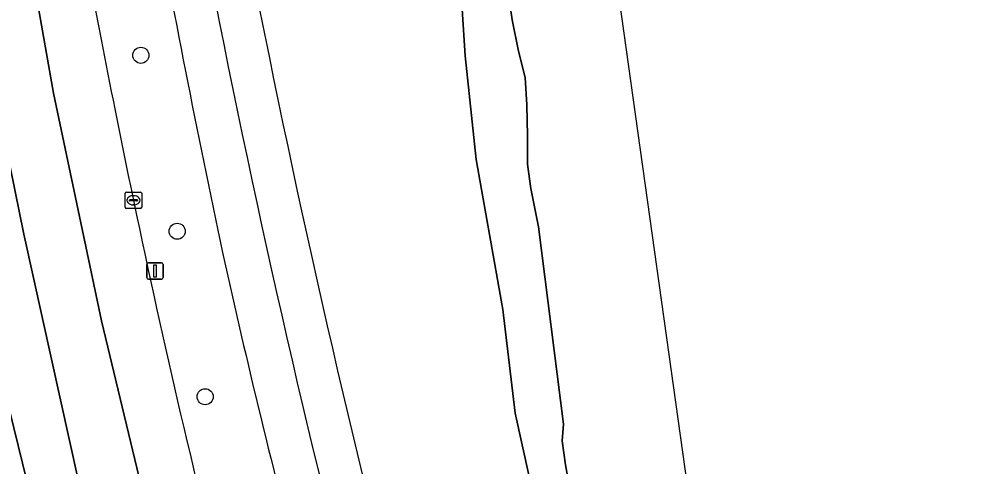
# Model space of a CAD drawing. Extents: x 158031 to 159244, y 380104 to 381214.
# Drawn here: x 159020.8 to 159078.5, y 381151.4 to 381178.6 of the extents above; entities that cross this region are included whole.
import ezdxf

# ---------------------------------------------------------------- set-up
doc = ezdxf.new("R2010")
doc.units = 0
for name, color, linetype in [('IMGEO_Berm_groen', 7, 'Continuous'), ('IMGEO_Boom', 7, 'Continuous'), ('IMGEO_Fietspad_gesloten', 7, 'Continuous'), ('IMGEO_Kolk', 7, 'Continuous'), ('IMGEO_Lichtmast', 7, 'Continuous'), ('IMGEO_Oever', 7, 'Continuous'), ('IMGEO_Rijbaan_regionaal_gesloten', 7, 'Continuous'), ('IMGEO_Voetpad_open', 7, 'Continuous'), ('IMGEO_Waterloop', 7, 'Continuous')]:
    doc.layers.add(name, color=color, linetype=linetype)

msp = doc.modelspace()

# ---------------------------------------------------------------- linework, layer by layer
at = {"layer": 'IMGEO_Berm_groen'}
for points in [[(159048.599, 381170.091), (159047.933, 381176.398), (159047.758, 381179.237), (159048.163, 381179.27), (159044.868, 381202.608), (159044.845, 381203.684)], [(159048.78, 381133.1), (159053.831, 381136.397), (159053.232, 381137.381), (159051.001, 381138.178), (159051.125, 381138.526), (159053.181, 381137.792), (159054.488, 381138.664), (159054.087, 381141.073), (159053.76, 381142.825), (159052.69, 381146.959), (159050.987, 381154.652), (159050.224, 381160.975), (159048.599, 381170.091)], [(159024.785, 381136.239), (159019.94, 381155.999)]]:
    msp.add_lwpolyline(points, dxfattribs=at)
for centre, radius, start, end in [((159710.021, 381313.155), 687.748, 189.956364, 193.685797), ((159522.214, 381273.767), 505.688, 189.52971, 191.47367), ((159812.902, 381329.351), 796.968, 190.324356, 191.943191), ((159585.259, 381283.816), 569.478, 191.20279, 193.86422), ((159506.051, 381268.678), 484.221, 192.43312, 194.86617)]:
    msp.add_arc(centre, radius, start, end, dxfattribs=at)
at = {"layer": 'IMGEO_Boom'}
for centre in [(159028.215, 381176.431), (159030.425, 381165.724), (159032.125, 381155.66)]:
    msp.add_circle(centre, 0.489, dxfattribs=at)
at = {"layer": 'IMGEO_Fietspad_gesloten'}
for centre, radius, start, end in [((159688.515, 381308.585), 668.317, 189.898595, 193.755516), ((159812.902, 381329.351), 796.968, 190.324356, 191.943191), ((159506.051, 381268.678), 484.221, 192.43312, 194.86617)]:
    msp.add_arc(centre, radius, start, end, dxfattribs=at)
at = {"layer": 'IMGEO_Kolk'}
for p, q in [((159027.264, 381167.184), (159027.264, 381168.036)), ((159027.339, 381168.11), (159028.191, 381168.11)), ((159027.752, 381167.89), (159027.777, 381167.89)), ((159028.265, 381168.036), (159028.265, 381167.184)), ((159027.523, 381167.604), (159027.523, 381167.616)), ((159027.961, 381167.567), (159027.563, 381167.567)), ((159027.566, 381167.653), (159027.964, 381167.653)), ((159027.775, 381167.33), (159027.75, 381167.33)), ((159028.007, 381167.616), (159028.007, 381167.604)), ((159028.191, 381167.11), (159027.339, 381167.11))]:
    msp.add_line(p, q, dxfattribs=at)
for points in [[(159027.264, 381167.184), (159027.264, 381168.036)], [(159027.339, 381168.11), (159028.191, 381168.11)], [(159028.265, 381168.036), (159028.265, 381167.184)], [(159028.191, 381167.11), (159027.339, 381167.11)]]:
    msp.add_lwpolyline(points, dxfattribs=at)
for centre, radius, start, end in [((159027.341, 381168.034), 0.0765, 91.55205, 178.44795), ((159027.341, 381168.034), 0.0765, 91.55205, 178.44795), ((159028.189, 381168.034), 0.0765, 1.55205, 88.44795), ((159028.189, 381168.034), 0.0765, 1.55205, 88.44795), ((159027.563, 381167.613), 0.0403, 85.87752, 175.75265), ((159027.56, 381167.603), 0.0366, 178.93798, 274.71019), ((159027.964, 381167.61), 0.043, 264.86636, 352.45326), ((159027.968, 381167.615), 0.0386, 1.73085, 96.63898), ((159027.341, 381167.186), 0.0765, 181.55205, 268.44795), ((159027.341, 381167.186), 0.0765, 181.55205, 268.44795), ((159028.189, 381167.186), 0.0765, 271.55205, 358.44795), ((159028.189, 381167.186), 0.0765, 271.55205, 358.44795)]:
    msp.add_arc(centre, radius, start, end, dxfattribs=at)
for centre, major_axis, ratio, start_param, end_param in [((159027.751, 381167.61), (-0.387, 0.002), 0.722429, 4.712389, 7.853982), ((159027.776, 381167.61), (-0.39, 0.002), 0.717154, 1.570796, 4.712389)]:
    msp.add_ellipse(centre, major_axis=major_axis, ratio=ratio, start_param=start_param, end_param=end_param, dxfattribs=at)
at = {"layer": 'IMGEO_Lichtmast'}
for p, q in [((159028.58, 381162.91), (159028.58, 381163.71)), ((159028.58, 381163.71), (159028.58, 381162.91)), ((159028.68, 381163.81), (159029.47, 381163.81)), ((159029.47, 381163.81), (159028.68, 381163.81)), ((159029.57, 381163.71), (159029.57, 381162.91)), ((159029.57, 381162.91), (159029.57, 381163.71)), ((159029.47, 381162.81), (159028.68, 381162.81)), ((159028.68, 381162.81), (159029.47, 381162.81))]:
    msp.add_line(p, q, dxfattribs=at)
msp.add_lwpolyline([(159029, 381163.685), (159029.15, 381163.685), (159029.15, 381162.935), (159029, 381162.935), (159029, 381163.685)], dxfattribs=at)
for centre, start, end in [((159028.68, 381163.71), 90, 180), ((159028.68, 381163.71), 90, 180), ((159029.47, 381163.71), 0, 90), ((159029.47, 381163.71), 360, 90), ((159028.68, 381162.91), 180, 270), ((159028.68, 381162.91), 180, 270), ((159029.47, 381162.91), 270, 0), ((159029.47, 381162.91), 270, 0)]:
    msp.add_arc(centre, 0.1, start, end, dxfattribs=at)
at = {"layer": 'IMGEO_Oever'}
for points in [[(159057.577, 381140.726), (159056.242, 381146.35), (159055.793, 381146.848), (159055.177, 381147.898), (159054.371, 381149.735), (159054.034, 381151.516), (159053.839, 381152.977), (159053.909, 381153.988), (159052.389, 381165.985), (159051.922, 381168.335), (159051.728, 381169.801), (159051.722, 381171.535), (159051.682, 381173.416), (159051.584, 381175.089), (159051.182, 381176.69), (159050.789, 381178.579), (159050.435, 381181.109), (159049.265, 381184.694), (159048.311, 381192.433), (159048.455, 381200.294), (159048.413, 381201.723), (159048.041, 381203.743), (159047.613, 381205.297), (159046.491, 381205.133)], [(159045.363, 381202.68), (159048.658, 381179.34), (159048.163, 381179.27), (159047.758, 381179.237), (159047.933, 381176.398), (159048.599, 381170.091), (159050.224, 381160.975), (159050.987, 381154.652), (159052.69, 381146.959), (159053.76, 381142.825), (159054.087, 381141.073), (159054.488, 381138.664), (159054.581, 381138.726), (159057.577, 381140.726)]]:
    msp.add_lwpolyline(points, dxfattribs=at)
at = {"layer": 'IMGEO_Rijbaan_regionaal_gesloten'}
for points in [[(159023.567, 381203.089), (159023.461, 381203.089), (159018.113, 381202.28), (159021.055, 381184.622), (159022.899, 381174.136), (159025.822, 381160.276), (159029.736, 381143.984), (159034.789, 381125.119), (159039.073, 381127.056)], [(159024.429, 381150.512), (159021.1, 381165.543), (159018.896, 381176.344)], [(159019.94, 381155.999), (159024.785, 381136.239)]]:
    msp.add_lwpolyline(points, dxfattribs=at)
msp.add_lwpolyline([(159018.113, 381202.28), (159017.032, 381202.117), (159014.52, 381201.742), (159016.917, 381186.964), (159018.896, 381176.344), (159021.1, 381165.543), (159024.429, 381150.512), (159027.802, 381137.461), (159031.412, 381123.722), (159034.789, 381125.119), (159029.736, 381143.984), (159025.822, 381160.276), (159022.899, 381174.136), (159021.055, 381184.622)], close=True, dxfattribs=at)
for centre, radius, start, end in [((159522.214, 381273.767), 505.688, 189.52971, 191.47367), ((159585.259, 381283.816), 569.478, 191.20279, 193.86422)]:
    msp.add_arc(centre, radius, start, end, dxfattribs=at)
at = {"layer": 'IMGEO_Voetpad_open'}
for centre, radius, start, end in [((159710.021, 381313.155), 687.748, 189.956364, 193.685797), ((159688.515, 381308.585), 668.317, 189.898595, 193.755516)]:
    msp.add_arc(centre, radius, start, end, dxfattribs=at)
at = {"layer": 'IMGEO_Waterloop'}
for points in [[(159237.448, 380464.211), (159243.523, 380494.187), (159235.614, 380522.021), (159170.246, 380752.074), (159169.614, 380754.299), (159160.368, 380787.585), (159129.863, 380897.406), (159100.14, 381004.411), (159063.316, 381136.982), (159052.501, 381214.188)], [(159050.435, 381181.109), (159050.789, 381178.579), (159051.182, 381176.69), (159051.584, 381175.089), (159051.682, 381173.416), (159051.722, 381171.535), (159051.728, 381169.801), (159051.922, 381168.335), (159052.389, 381165.985), (159053.909, 381153.988), (159053.839, 381152.977), (159054.034, 381151.516), (159054.371, 381149.735)]]:
    msp.add_lwpolyline(points, dxfattribs=at)

doc.saveas('drawing.dxf')
